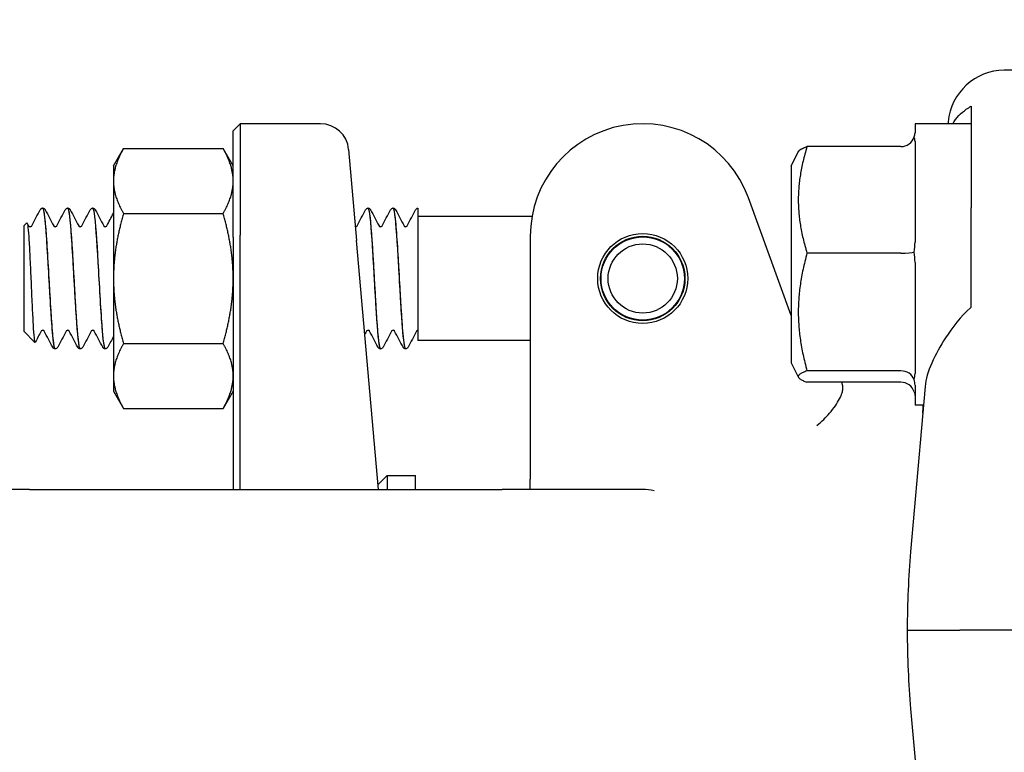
# Model space of a CAD drawing. Header units: inches. Extents: x 24 to 1128, y -69 to 748.
# Tile 352 of 656: x 473.84 to 476.03, y 688.85 to 690.47. Entities that reach past the tile are written whole.
import ezdxf

# ---------------------------------------------------------------- set-up
doc = ezdxf.new("R2010")
doc.units = ezdxf.units.IN
doc.header["$LTSCALE"] = 32
doc.header["$MEASUREMENT"] = 0
doc.layers.add('Dimension (ANSI)', color=7, linetype='Continuous', lineweight=25)
doc.layers.add('Visible (ANSI)', color=7, linetype='Continuous', lineweight=30)
doc.styles.add('Note Text (ANSI)', font='tahoma.ttf')
doc.dimstyles.new('SB Fraction-16 (ANSI)', dxfattribs={"dimscale": 32, "dimtxt": 0.125, "dimasz": 0.098425, "dimexe": 0.125, "dimexo": 0.0625, "dimgap": 0.031496, "dimtad": 0, "dimtih": 1, "dimtoh": 1, "dimdec": 4, "dimrnd": 1e-08, "dimzin": 0, "dimdsep": 46, "dimlunit": 5, "dimtxsty": 'Note Text (ANSI)', "dimcen": 0.09, "dimdle": 0.393701, "dimclrd": 256, "dimclre": 256, "dimclrt": 256, "dimadec": 0, "dimazin": 3, "dimtfac": 0.96, "dimtofl": 0, "dimtmove": 0, "dimatfit": 3, "dimfxl": 1, "dimfrac": 2, "dimtolj": 1, "dimtzin": 12, "dimlwd": -1, "dimlwe": -1, "dimarcsym": 0})

# ---------------------------------------------------------------- blocks, each defined once
blk = doc.blocks.new('*D18')
at = {"layer": 'Defpoints', "color": 0, "transparency": 16777216}
for p in [(489.2806, 692.6685), (340.6192, 544.6685), (489.2806, 544.6685)]:
    blk.add_point(p, dxfattribs=at)
at = {"layer": 'Dimension (ANSI)', "transparency": 16777216}
for p, q in [((487.2806, 692.6685), (336.6192, 692.6685)), ((340.6192, 689.5189), (340.6192, 626.7677)), ((340.6192, 547.8181), (340.6192, 620.5693)), ((487.2806, 544.6685), (336.6192, 544.6685))]:
    blk.add_line(p, q, dxfattribs=at)
for points in [[(340.0943, 689.5189), (341.1441, 689.5189), (340.6192, 692.6685)], [(340.0943, 547.8181), (341.1441, 547.8181), (340.6192, 544.6685)]]:
    blk.add_solid(points, dxfattribs=at)
at = {"layer": 'Dimension (ANSI)', "transparency": 16777216, "insert": (336.5171, 625.7599), "char_height": 4, "attachment_point": 1, "style": 'Note Text (ANSI)'}
blk.add_mtext('\\A1;148', dxfattribs=at)

msp = doc.modelspace()

# ---------------------------------------------------------------- linework, layer by layer
at = {"layer": 'Visible (ANSI)'}
for p, q in [((476.43127, 690.36154), (476.02967, 690.36154)), ((474.31627, 690.22717), (474.3319, 690.24279)), ((474.3319, 690.24279), (474.3319, 689.99529)), ((474.51058, 690.24279), (474.3319, 690.24279)), ((475.83127, 690.24279), (475.83127, 690.22234)), ((475.95627, 690.24279), (475.83127, 690.24279)), ((475.90506, 690.24696), (475.9047, 690.24279)), ((475.95627, 690.26088), (475.95627, 690.19454)), ((474.31627, 689.99092), (474.31627, 690.22717)), ((475.83127, 690.20319), (475.83127, 689.98003)), ((474.05027, 690.14904), (474.0726, 690.18772)), ((474.0726, 690.18772), (474.29394, 690.18772)), ((474.31627, 690.14904), (474.29394, 690.18772)), ((474.57284, 690.18574), (474.59056, 689.98324)), ((475.55627, 690.14904), (475.57237, 690.18125)), ((475.80002, 690.19192), (475.59123, 690.19192)), ((475.95627, 690.17802), (475.95627, 690.05622)), ((474.05027, 690.14904), (474.05027, 690.11555)), ((475.55627, 690.14904), (475.55627, 689.71154)), ((474.05027, 690.11555), (474.05027, 689.89904)), ((475.55627, 689.81707), (475.4612, 690.0783)), ((473.8933, 690.05529), (473.89271, 690.05529)), ((473.94891, 690.05529), (473.94832, 690.05529)), ((474.00452, 690.05529), (474.00394, 690.05529)), ((474.61624, 690.05529), (474.61566, 690.05529)), ((474.67185, 690.05529), (474.67127, 690.05529)), ((474.72627, 690.05523), (474.72627, 690.03886)), ((475.95627, 689.83536), (475.95627, 690.05622)), ((474.0726, 690.04338), (474.29394, 690.04338)), ((474.72627, 690.03886), (474.72627, 689.92746)), ((474.98013, 690.03654), (474.72627, 690.03654)), ((473.85127, 690.01631), (473.85759, 690.02263)), ((473.85127, 690.01631), (473.85127, 689.78177)), ((474.31627, 689.99092), (474.31627, 689.43029)), ((474.3319, 689.43029), (474.3319, 689.99529)), ((474.63893, 689.43029), (474.59056, 689.98324)), ((474.97627, 689.99279), (474.97627, 689.64595)), ((475.80002, 689.95545), (475.59123, 689.95545)), ((474.72627, 689.92746), (474.72627, 689.76154)), ((475.83127, 689.93488), (475.83127, 689.68798)), ((474.05027, 689.89904), (474.05027, 689.68253)), ((473.85127, 689.78177), (473.87588, 689.75716)), ((474.97627, 689.76154), (474.72627, 689.76154)), ((473.9211, 689.74279), (473.92052, 689.74279)), ((473.97671, 689.74279), (473.97613, 689.74279)), ((474.03232, 689.74279), (474.03174, 689.74279)), ((474.0726, 689.7547), (474.29394, 689.7547)), ((474.64405, 689.74279), (474.64346, 689.74279)), ((474.69966, 689.74279), (474.69907, 689.74279)), ((475.55627, 689.71154), (475.57237, 689.67934)), ((474.05027, 689.68253), (474.05027, 689.64904)), ((475.80002, 689.69382), (475.59123, 689.69382)), ((475.80002, 689.66866), (475.59123, 689.66866)), ((475.85366, 689.65942), (475.82152, 689.2921)), ((475.83127, 689.66198), (475.83127, 689.61779)), ((474.05027, 689.64904), (474.0726, 689.61037)), ((474.31627, 689.64904), (474.29394, 689.61037)), ((474.97627, 689.64595), (474.97627, 689.45342)), ((474.0726, 689.61037), (474.29394, 689.61037)), ((475.85002, 689.61779), (475.83127, 689.61779)), ((474.638, 689.4409), (474.65865, 689.46154)), ((474.65865, 689.46154), (474.65865, 689.43029)), ((474.65865, 689.46154), (474.72115, 689.46154)), ((474.72115, 689.43029), (474.72115, 689.46154)), ((474.97627, 689.43029), (474.97627, 689.45342)), ((473.86377, 689.43029), (473.55127, 689.43029)), ((473.86377, 689.43029), (474.91377, 689.43029)), ((475.22627, 689.43029), (474.91377, 689.43029)), ((475.81391, 689.11779), (475.9308, 689.11779)), ((476.43127, 689.11779), (475.9308, 689.11779)), ((475.82152, 688.94348), (475.85366, 688.57616))]:
    msp.add_line(p, q, dxfattribs=at)
for radius in [0.1, 0.09375, 0.0925, 0.07688]:
    msp.add_circle((475.22627, 689.89904), radius, dxfattribs=at)
for centre, radius, start, end in [((474.51058, 690.18029), 0.0625, 5, 90), ((475.22627, 689.99279), 0.25, 20, 180), ((475.22627, 689.30529), 0.125, 78.3306, 90)]:
    msp.add_arc(centre, radius, start, end, dxfattribs=at)
for centre, major_axis, ratio, start_param, end_param in [((476.02959, 690.23606), (0.01094, 0.125), 0.9961657, 0.0869335, 1.5707963), ((475.80002, 690.22462), (0, -0.0327), 0.9555533, 0, 1.2241495), ((475.80002, 689.9586), (0.03125, 0), 0.1006388, 4.712389, 5.9365385), ((475.80002, 689.66426), (0.03125, 0), 0.9458753, 0.3466468, 1.5707963), ((475.80002, 689.63596), (0, 0.0327), 0.9555533, 5.0590358, 6.2831853)]:
    msp.add_ellipse(centre, major_axis=major_axis, ratio=ratio, start_param=start_param, end_param=end_param, dxfattribs=at)
for points, knots in [([(475.91503, 690.24279), (475.92296, 690.25601), (475.93356, 690.26679), (475.94854, 690.27719), (475.95226, 690.27948), (475.95627, 690.28163)], [0.72464195, 0.72464195, 0.72464195, 0.72464195, 0.90366002, 0.90366002, 0.95550669, 0.95550669, 0.95550669, 0.95550669]), ([(473.8885, 690.05322), (473.88842, 690.05313), (473.88834, 690.05303), (473.88802, 690.05263), (473.88775, 690.05226), (473.88745, 690.0517)], [-0.025931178, -0.025931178, -0.025931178, -0.025931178, -0.019551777, -0.019551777, 0, 0, 0, 0]), ([(473.8885, 690.05322), (473.88888, 690.05365), (473.88938, 690.05411), (473.89077, 690.05492), (473.89171, 690.05524), (473.89269, 690.05529)], [0, 0, 0, 0, 0.013250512, 0.013250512, 0.027054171, 0.027054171, 0.027054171, 0.027054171]), ([(473.89269, 690.05507), (473.89469, 690.05495), (473.8967, 690.04301), (473.89871, 690.02083), (473.90152, 689.98968), (473.90434, 689.93914), (473.90716, 689.88949), (473.90997, 689.83986), (473.91279, 689.79244), (473.91561, 689.76624), (473.91724, 689.75101), (473.91888, 689.74319), (473.92052, 689.74311)], [4.7095281, 4.7095281, 4.7095281, 4.7095281, 5.3893637, 5.3893637, 5.3893637, 6.3443154, 6.3443154, 6.3443154, 7.2990044, 7.2990044, 7.2990044, 7.8539816, 7.8539816, 7.8539816, 7.8539816]), ([(473.92113, 689.743), (473.91904, 689.74313), (473.91695, 689.75615), (473.91486, 689.78005), (473.91205, 689.81224), (473.90923, 689.86329), (473.90642, 689.91277), (473.90358, 689.9627), (473.90074, 690.00967), (473.8979, 690.0346), (473.89637, 690.04808), (473.89483, 690.05502), (473.8933, 690.05508)], [-14.1400278, -14.1400278, -14.1400278, -14.1400278, -13.4320997, -13.4320997, -13.4320997, -12.4783682, -12.4783682, -12.4783682, -11.5160648, -11.5160648, -11.5160648, -10.9955743, -10.9955743, -10.9955743, -10.9955743]), ([(473.89332, 690.05529), (473.89446, 690.05523), (473.89552, 690.05481), (473.89699, 690.05382), (473.89747, 690.0533), (473.89818, 690.05238), (473.89843, 690.05196), (473.89864, 690.05155)], [0, 0, 0, 0, 0.015967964, 0.015967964, 0.031253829, 0.031253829, 0.045415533, 0.045415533, 0.045415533, 0.045415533]), ([(473.94298, 690.05155), (473.94331, 690.05219), (473.94371, 690.05286), (473.94485, 690.05396), (473.94535, 690.05435), (473.94664, 690.055), (473.94746, 690.05525), (473.9483, 690.05529)], [0, 0, 0, 0, 0.022095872, 0.022095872, 0.033561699, 0.033561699, 0.045438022, 0.045438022, 0.045438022, 0.045438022]), ([(473.9483, 690.05523), (473.94866, 690.05528), (473.94902, 690.05494), (473.94938, 690.05417), (473.9522, 690.04825), (473.95501, 690.01728), (473.95782, 689.97364), (473.96063, 689.93002), (473.96345, 689.8749), (473.96626, 689.83032), (473.96907, 689.78574), (473.97188, 689.75288), (473.97469, 689.74485), (473.97517, 689.74348), (473.97565, 689.74284), (473.97613, 689.74289)], [10.9927134, 10.9927134, 10.9927134, 10.9927134, 11.1151899, 11.1151899, 11.1151899, 12.0686082, 12.0686082, 12.0686082, 13.0217811, 13.0217811, 13.0217811, 13.9747115, 13.9747115, 13.9747115, 14.1371669, 14.1371669, 14.1371669, 14.1371669]), ([(473.97674, 689.74304), (473.97585, 689.7429), (473.97496, 689.74509), (473.97407, 689.7497), (473.97126, 689.76427), (473.96846, 689.80267), (473.96566, 689.84964), (473.96286, 689.89653), (473.96006, 689.95073), (473.95726, 689.99075), (473.95447, 690.03054), (473.95169, 690.05522), (473.94891, 690.05529)], [-20.4232131, -20.4232131, -20.4232131, -20.4232131, -20.1217618, -20.1217618, -20.1217618, -19.1712317, -19.1712317, -19.1712317, -18.2223022, -18.2223022, -18.2223022, -17.2787596, -17.2787596, -17.2787596, -17.2787596]), ([(473.94893, 690.05529), (473.95007, 690.05523), (473.95113, 690.05481), (473.9526, 690.05382), (473.95308, 690.0533), (473.95379, 690.05238), (473.95404, 690.05196), (473.95425, 690.05155)], [0, 0, 0, 0, 0.015967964, 0.015967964, 0.031253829, 0.031253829, 0.045415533, 0.045415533, 0.045415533, 0.045415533]), ([(473.99859, 690.05155), (473.99892, 690.05219), (473.99932, 690.05286), (474.00046, 690.05396), (474.00096, 690.05435), (474.00225, 690.055), (474.00307, 690.05525), (474.00391, 690.05529)], [0, 0, 0, 0, 0.022095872, 0.022095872, 0.033561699, 0.033561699, 0.045438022, 0.045438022, 0.045438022, 0.045438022]), ([(474.00391, 690.05496), (474.00541, 690.05501), (474.00691, 690.04858), (474.00841, 690.03576), (474.01122, 690.01177), (474.01402, 689.96602), (474.01683, 689.91677), (474.01964, 689.86753), (474.02245, 689.81608), (474.02525, 689.78292), (474.02742, 689.75738), (474.02958, 689.7432), (474.03174, 689.74295)], [17.2758987, 17.2758987, 17.2758987, 17.2758987, 17.7840647, 17.7840647, 17.7840647, 18.7358252, 18.7358252, 18.7358252, 19.6873602, 19.6873602, 19.6873602, 20.4203522, 20.4203522, 20.4203522, 20.4203522]), ([(474.03235, 689.74284), (474.02988, 689.74295), (474.02741, 689.7618), (474.02494, 689.79413), (474.02209, 689.83134), (474.01925, 689.88543), (474.0164, 689.93434), (474.01357, 689.98312), (474.01073, 690.02541), (474.00789, 690.04405), (474.00677, 690.05145), (474.00564, 690.05505), (474.00452, 690.05498)], [-26.7063984, -26.7063984, -26.7063984, -26.7063984, -25.8688703, -25.8688703, -25.8688703, -24.9048316, -24.9048316, -24.9048316, -23.9435311, -23.9435311, -23.9435311, -23.5619449, -23.5619449, -23.5619449, -23.5619449]), ([(474.00454, 690.05529), (474.00568, 690.05523), (474.00674, 690.05481), (474.00821, 690.05382), (474.00869, 690.0533), (474.0094, 690.05238), (474.00965, 690.05196), (474.00986, 690.05155)], [0, 0, 0, 0, 0.015967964, 0.015967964, 0.031253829, 0.031253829, 0.045415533, 0.045415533, 0.045415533, 0.045415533]), ([(474.61031, 690.05155), (474.61065, 690.05219), (474.61105, 690.05286), (474.61219, 690.05396), (474.61268, 690.05435), (474.61397, 690.055), (474.61479, 690.05525), (474.61563, 690.05529)], [0, 0, 0, 0, 0.022095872, 0.022095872, 0.033561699, 0.033561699, 0.045438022, 0.045438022, 0.045438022, 0.045438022]), ([(474.61563, 690.05518), (474.61613, 690.05526), (474.61662, 690.05461), (474.61711, 690.05318), (474.61994, 690.04502), (474.62276, 690.01184), (474.62558, 689.96699), (474.62839, 689.92223), (474.63121, 689.86704), (474.63402, 689.82353), (474.63683, 689.7801), (474.63964, 689.74945), (474.64245, 689.74381), (474.64279, 689.74313), (474.64313, 689.74281), (474.64346, 689.74285)], [86.3909371, 86.3909371, 86.3909371, 86.3909371, 86.558303, 86.558303, 86.558303, 87.5147256, 87.5147256, 87.5147256, 88.4689986, 88.4689986, 88.4689986, 89.4213086, 89.4213086, 89.4213086, 89.5353906, 89.5353906, 89.5353906, 89.5353906]), ([(474.64407, 689.74299), (474.64332, 689.74287), (474.64258, 689.74439), (474.64183, 689.74766), (474.63902, 689.75994), (474.63621, 689.79655), (474.6334, 689.84285), (474.63059, 689.88913), (474.62778, 689.9439), (474.62497, 689.98527), (474.62216, 690.02662), (474.61935, 690.05351), (474.61654, 690.0552), (474.61644, 690.05526), (474.61634, 690.05529), (474.61624, 690.05528)], [-95.8214368, -95.8214368, -95.8214368, -95.8214368, -95.568359, -95.568359, -95.568359, -94.6156683, -94.6156683, -94.6156683, -93.6632144, -93.6632144, -93.6632144, -92.7109946, -92.7109946, -92.7109946, -92.6769833, -92.6769833, -92.6769833, -92.6769833]), ([(474.61627, 690.05529), (474.6174, 690.05523), (474.61846, 690.05481), (474.61993, 690.05382), (474.62042, 690.0533), (474.62112, 690.05238), (474.62137, 690.05196), (474.62158, 690.05155)], [0, 0, 0, 0, 0.015967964, 0.015967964, 0.031253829, 0.031253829, 0.045415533, 0.045415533, 0.045415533, 0.045415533]), ([(474.66593, 690.05155), (474.66626, 690.05219), (474.66666, 690.05286), (474.6678, 690.05396), (474.66829, 690.05435), (474.66958, 690.055), (474.6704, 690.05525), (474.67124, 690.05529)], [0, 0, 0, 0, 0.022095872, 0.022095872, 0.033561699, 0.033561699, 0.045438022, 0.045438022, 0.045438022, 0.045438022]), ([(474.67124, 690.05498), (474.67292, 690.05496), (474.6746, 690.04681), (474.67628, 690.03091), (474.67909, 690.00425), (474.68191, 689.95656), (474.68472, 689.90693), (474.68753, 689.8575), (474.69033, 689.80743), (474.69314, 689.77666), (474.69512, 689.75493), (474.69709, 689.74324), (474.69907, 689.74303)], [92.6741224, 92.6741224, 92.6741224, 92.6741224, 93.2431504, 93.2431504, 93.2431504, 94.1972517, 94.1972517, 94.1972517, 95.1476373, 95.1476373, 95.1476373, 95.8185759, 95.8185759, 95.8185759, 95.8185759]), ([(474.69968, 689.74287), (474.69728, 689.74301), (474.69487, 689.76074), (474.69247, 689.79155), (474.68965, 689.82761), (474.68684, 689.88064), (474.68402, 689.92939), (474.68121, 689.97813), (474.67839, 690.0213), (474.67558, 690.04162), (474.67434, 690.0506), (474.67309, 690.05501), (474.67185, 690.05497)], [-102.1046221, -102.1046221, -102.1046221, -102.1046221, -101.2896371, -101.2896371, -101.2896371, -100.3354652, -100.3354652, -100.3354652, -99.3815473, -99.3815473, -99.3815473, -98.9601686, -98.9601686, -98.9601686, -98.9601686]), ([(474.67188, 690.05529), (474.67301, 690.05523), (474.67407, 690.05481), (474.67554, 690.05382), (474.67603, 690.0533), (474.67673, 690.05238), (474.67698, 690.05196), (474.67719, 690.05155)], [0, 0, 0, 0, 0.015967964, 0.015967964, 0.031253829, 0.031253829, 0.045415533, 0.045415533, 0.045415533, 0.045415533]), ([(474.72154, 690.05155), (474.72185, 690.05215), (474.72223, 690.05278), (474.72324, 690.05382), (474.72367, 690.05418), (474.7248, 690.05484), (474.7255, 690.05511), (474.72627, 690.05523)], [0, 0, 0, 0, 0.020860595, 0.020860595, 0.031618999, 0.031618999, 0.042693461, 0.042693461, 0.042693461, 0.042693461]), ([(473.85759, 690.02263), (473.85773, 690.02277), (473.85787, 690.0228), (473.85877, 690.02234), (473.85952, 690.01873), (473.86103, 690.0055), (473.86178, 689.9959), (473.8633, 689.97179), (473.86405, 689.95745), (473.86556, 689.92577), (473.86631, 689.90871), (473.86783, 689.87406), (473.86858, 689.8568), (473.87009, 689.82438), (473.87084, 689.80956), (473.87236, 689.7844), (473.87311, 689.77437), (473.87462, 689.76057), (473.87537, 689.75702), (473.87627, 689.75705), (473.87642, 689.75719), (473.87657, 689.75747)], [-1.8174748, -1.8174748, -1.8174748, -1.8174748, -1.7949096, -1.7949096, -1.6700584, -1.6700584, -1.5430016, -1.5430016, -1.41374, -1.41374, -1.2822742, -1.2822742, -1.1486049, -1.1486049, -1.0127327, -1.0127327, -0.8746582, -0.8746582, -0.7343822, -0.7343822, -0.7065085, -0.7065085, -0.7065085, -0.7065085]), ([(473.86183, 690.01573), (473.86183, 690.01573), (473.8619, 690.01557), (473.86245, 690.01504), (473.86279, 690.01476), (473.8638, 690.01429), (473.8645, 690.0141), (473.8652, 690.0141)], [0.003893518, 0.003893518, 0.003893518, 0.003893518, 0.02135506, 0.02135506, 0.032660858, 0.032660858, 0.044379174, 0.044379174, 0.044379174, 0.044379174]), ([(473.8652, 690.0141), (473.86627, 690.0141), (473.86727, 690.01455), (473.86823, 690.01526), (473.86842, 690.01551), (473.86856, 690.0157), (473.86857, 690.01573), (473.86857, 690.01573)], [0, 0, 0, 0, 0.017919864, 0.017919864, 0.032518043, 0.032518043, 0.040461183, 0.040461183, 0.040461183, 0.040461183]), ([(473.91744, 690.01573), (473.91744, 690.01573), (473.91751, 690.01557), (473.91806, 690.01504), (473.9184, 690.01476), (473.91942, 690.01429), (473.92011, 690.0141), (473.92081, 690.0141)], [0.003893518, 0.003893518, 0.003893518, 0.003893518, 0.02135506, 0.02135506, 0.032660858, 0.032660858, 0.044379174, 0.044379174, 0.044379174, 0.044379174]), ([(473.92081, 690.0141), (473.92188, 690.0141), (473.92288, 690.01455), (473.92384, 690.01526), (473.92403, 690.01551), (473.92417, 690.0157), (473.92418, 690.01573), (473.92418, 690.01573)], [0, 0, 0, 0, 0.017919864, 0.017919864, 0.032518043, 0.032518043, 0.040461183, 0.040461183, 0.040461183, 0.040461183]), ([(473.97305, 690.01573), (473.97305, 690.01573), (473.97312, 690.01557), (473.97367, 690.01504), (473.97401, 690.01476), (473.97503, 690.01429), (473.97572, 690.0141), (473.97642, 690.0141)], [0.003893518, 0.003893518, 0.003893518, 0.003893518, 0.02135506, 0.02135506, 0.032660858, 0.032660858, 0.044379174, 0.044379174, 0.044379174, 0.044379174]), ([(473.97642, 690.0141), (473.97749, 690.0141), (473.97849, 690.01455), (473.97945, 690.01526), (473.97964, 690.01551), (473.97978, 690.0157), (473.97979, 690.01573), (473.97979, 690.01573)], [0, 0, 0, 0, 0.017919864, 0.017919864, 0.032518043, 0.032518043, 0.040461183, 0.040461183, 0.040461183, 0.040461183]), ([(474.02866, 690.01573), (474.02866, 690.01573), (474.02873, 690.01557), (474.02928, 690.01504), (474.02963, 690.01476), (474.03064, 690.01429), (474.03133, 690.0141), (474.03203, 690.0141)], [0.003893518, 0.003893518, 0.003893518, 0.003893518, 0.02135506, 0.02135506, 0.032660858, 0.032660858, 0.044379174, 0.044379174, 0.044379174, 0.044379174]), ([(474.03203, 690.0141), (474.03311, 690.0141), (474.0341, 690.01455), (474.03506, 690.01526), (474.03525, 690.01551), (474.03539, 690.0157), (474.03541, 690.01573), (474.03541, 690.01573)], [0, 0, 0, 0, 0.017919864, 0.017919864, 0.032518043, 0.032518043, 0.040461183, 0.040461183, 0.040461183, 0.040461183]), ([(474.58814, 690.0141), (474.58922, 690.0141), (474.59021, 690.01455), (474.59117, 690.01526), (474.59136, 690.01551), (474.5915, 690.0157), (474.59152, 690.01573), (474.59152, 690.01573)], [0, 0, 0, 0, 0.017919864, 0.017919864, 0.032518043, 0.032518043, 0.040461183, 0.040461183, 0.040461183, 0.040461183]), ([(474.64038, 690.01573), (474.64038, 690.01573), (474.64045, 690.01557), (474.64101, 690.01504), (474.64135, 690.01476), (474.64236, 690.01429), (474.64305, 690.0141), (474.64375, 690.0141)], [0.003893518, 0.003893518, 0.003893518, 0.003893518, 0.02135506, 0.02135506, 0.032660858, 0.032660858, 0.044379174, 0.044379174, 0.044379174, 0.044379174]), ([(474.64375, 690.0141), (474.64483, 690.0141), (474.64582, 690.01455), (474.64678, 690.01526), (474.64697, 690.01551), (474.64711, 690.0157), (474.64713, 690.01573), (474.64713, 690.01573)], [0, 0, 0, 0, 0.017919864, 0.017919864, 0.032518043, 0.032518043, 0.040461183, 0.040461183, 0.040461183, 0.040461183]), ([(474.69599, 690.01573), (474.69599, 690.01573), (474.69606, 690.01557), (474.69662, 690.01504), (474.69696, 690.01476), (474.69797, 690.01429), (474.69866, 690.0141), (474.69937, 690.0141)], [0.003893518, 0.003893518, 0.003893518, 0.003893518, 0.02135506, 0.02135506, 0.032660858, 0.032660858, 0.044379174, 0.044379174, 0.044379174, 0.044379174]), ([(474.69937, 690.0141), (474.70044, 690.0141), (474.70144, 690.01455), (474.70239, 690.01526), (474.70259, 690.01551), (474.70272, 690.0157), (474.70274, 690.01573), (474.70274, 690.01573)], [0, 0, 0, 0, 0.017919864, 0.017919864, 0.032518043, 0.032518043, 0.040461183, 0.040461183, 0.040461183, 0.040461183]), ([(475.95627, 689.83536), (475.95573, 689.83491), (475.9552, 689.83446), (475.93332, 689.81575), (475.91363, 689.78933), (475.8876, 689.74951), (475.87664, 689.73005), (475.86037, 689.69277), (475.85502, 689.67492), (475.85366, 689.65942)], [1.27338526, 1.27338526, 1.27338526, 1.27338526, 1.27873688, 1.27873688, 1.4959744, 1.4959744, 1.66977331, 1.66977331, 1.84048199, 1.84048199, 1.84048199, 1.84048199]), ([(473.893, 689.78398), (473.89193, 689.78398), (473.89093, 689.78353), (473.88998, 689.78283), (473.88978, 689.78257), (473.88965, 689.78238), (473.88963, 689.78235), (473.88963, 689.78235)], [0, 0, 0, 0, 0.017919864, 0.017919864, 0.032518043, 0.032518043, 0.040461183, 0.040461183, 0.040461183, 0.040461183]), ([(473.89638, 689.78235), (473.89638, 689.78235), (473.89631, 689.78252), (473.89575, 689.78304), (473.89541, 689.78332), (473.8944, 689.78379), (473.89371, 689.78398), (473.893, 689.78398)], [0.003893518, 0.003893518, 0.003893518, 0.003893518, 0.02135506, 0.02135506, 0.032660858, 0.032660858, 0.044379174, 0.044379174, 0.044379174, 0.044379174]), ([(473.94862, 689.78398), (473.94754, 689.78398), (473.94655, 689.78353), (473.94559, 689.78283), (473.9454, 689.78257), (473.94526, 689.78238), (473.94524, 689.78235), (473.94524, 689.78235)], [0, 0, 0, 0, 0.017919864, 0.017919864, 0.032518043, 0.032518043, 0.040461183, 0.040461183, 0.040461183, 0.040461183]), ([(473.95199, 689.78235), (473.95199, 689.78235), (473.95192, 689.78252), (473.95136, 689.78304), (473.95102, 689.78332), (473.95001, 689.78379), (473.94932, 689.78398), (473.94862, 689.78398)], [0.003893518, 0.003893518, 0.003893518, 0.003893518, 0.02135506, 0.02135506, 0.032660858, 0.032660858, 0.044379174, 0.044379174, 0.044379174, 0.044379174]), ([(474.00423, 689.78398), (474.00315, 689.78398), (474.00216, 689.78353), (474.0012, 689.78283), (474.00101, 689.78257), (474.00087, 689.78238), (474.00085, 689.78235), (474.00085, 689.78235)], [0, 0, 0, 0, 0.017919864, 0.017919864, 0.032518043, 0.032518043, 0.040461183, 0.040461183, 0.040461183, 0.040461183]), ([(474.0076, 689.78235), (474.0076, 689.78235), (474.00753, 689.78252), (474.00698, 689.78304), (474.00663, 689.78332), (474.00562, 689.78379), (474.00493, 689.78398), (474.00423, 689.78398)], [0.003893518, 0.003893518, 0.003893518, 0.003893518, 0.02135506, 0.02135506, 0.032660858, 0.032660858, 0.044379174, 0.044379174, 0.044379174, 0.044379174]), ([(474.61595, 689.78398), (474.61488, 689.78398), (474.61388, 689.78353), (474.61292, 689.78283), (474.61273, 689.78257), (474.61259, 689.78238), (474.61258, 689.78235), (474.61258, 689.78235)], [0, 0, 0, 0, 0.017919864, 0.017919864, 0.032518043, 0.032518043, 0.040461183, 0.040461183, 0.040461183, 0.040461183]), ([(474.61932, 689.78235), (474.61932, 689.78235), (474.61925, 689.78252), (474.6187, 689.78304), (474.61836, 689.78332), (474.61734, 689.78379), (474.61665, 689.78398), (474.61595, 689.78398)], [0.003893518, 0.003893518, 0.003893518, 0.003893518, 0.02135506, 0.02135506, 0.032660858, 0.032660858, 0.044379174, 0.044379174, 0.044379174, 0.044379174]), ([(474.67156, 689.78398), (474.67049, 689.78398), (474.66949, 689.78353), (474.66853, 689.78283), (474.66834, 689.78257), (474.6682, 689.78238), (474.66819, 689.78235), (474.66819, 689.78235)], [0, 0, 0, 0, 0.017919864, 0.017919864, 0.032518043, 0.032518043, 0.040461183, 0.040461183, 0.040461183, 0.040461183]), ([(474.67493, 689.78235), (474.67493, 689.78235), (474.67486, 689.78252), (474.67431, 689.78304), (474.67397, 689.78332), (474.67295, 689.78379), (474.67226, 689.78398), (474.67156, 689.78398)], [0.003893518, 0.003893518, 0.003893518, 0.003893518, 0.02135506, 0.02135506, 0.032660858, 0.032660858, 0.044379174, 0.044379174, 0.044379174, 0.044379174]), ([(474.72627, 689.78389), (474.72529, 689.78369), (474.72458, 689.78319), (474.72392, 689.78257), (474.72383, 689.7824), (474.7238, 689.78236), (474.7238, 689.78235), (474.7238, 689.78235)], [0, 0, 0, 0, 0.017397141, 0.017397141, 0.033013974, 0.033013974, 0.035372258, 0.035372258, 0.035372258, 0.035372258]), ([(473.92049, 689.74279), (473.91936, 689.74285), (473.9183, 689.74327), (473.91683, 689.74426), (473.91634, 689.74478), (473.91564, 689.7457), (473.91539, 689.74612), (473.91518, 689.74653)], [0, 0, 0, 0, 0.015967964, 0.015967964, 0.031253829, 0.031253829, 0.045415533, 0.045415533, 0.045415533, 0.045415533]), ([(473.92644, 689.74653), (473.92611, 689.74589), (473.92571, 689.74522), (473.92457, 689.74412), (473.92408, 689.74373), (473.92279, 689.74308), (473.92197, 689.74283), (473.92113, 689.74279)], [0, 0, 0, 0, 0.022095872, 0.022095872, 0.033561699, 0.033561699, 0.045438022, 0.045438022, 0.045438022, 0.045438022]), ([(473.9761, 689.74279), (473.97497, 689.74285), (473.97391, 689.74327), (473.97244, 689.74426), (473.97195, 689.74478), (473.97125, 689.7457), (473.971, 689.74612), (473.97079, 689.74653)], [0, 0, 0, 0, 0.015967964, 0.015967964, 0.031253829, 0.031253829, 0.045415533, 0.045415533, 0.045415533, 0.045415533]), ([(473.98206, 689.74653), (473.98172, 689.74589), (473.98132, 689.74522), (473.98018, 689.74412), (473.97969, 689.74373), (473.9784, 689.74308), (473.97758, 689.74283), (473.97674, 689.74279)], [0, 0, 0, 0, 0.022095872, 0.022095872, 0.033561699, 0.033561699, 0.045438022, 0.045438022, 0.045438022, 0.045438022]), ([(474.03172, 689.74279), (474.03058, 689.74285), (474.02952, 689.74327), (474.02805, 689.74426), (474.02757, 689.74478), (474.02686, 689.7457), (474.02661, 689.74612), (474.0264, 689.74653)], [0, 0, 0, 0, 0.015967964, 0.015967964, 0.031253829, 0.031253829, 0.045415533, 0.045415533, 0.045415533, 0.045415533]), ([(474.03767, 689.74653), (474.03733, 689.74589), (474.03693, 689.74522), (474.0358, 689.74412), (474.0353, 689.74373), (474.03401, 689.74308), (474.03319, 689.74283), (474.03235, 689.74279)], [0, 0, 0, 0, 0.022095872, 0.022095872, 0.033561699, 0.033561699, 0.045438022, 0.045438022, 0.045438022, 0.045438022]), ([(474.64344, 689.74279), (474.6423, 689.74285), (474.64124, 689.74327), (474.63977, 689.74426), (474.63929, 689.74478), (474.63858, 689.7457), (474.63833, 689.74612), (474.63812, 689.74653)], [0, 0, 0, 0, 0.015967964, 0.015967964, 0.031253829, 0.031253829, 0.045415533, 0.045415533, 0.045415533, 0.045415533]), ([(474.64939, 689.74653), (474.64906, 689.74589), (474.64866, 689.74522), (474.64752, 689.74412), (474.64702, 689.74373), (474.64573, 689.74308), (474.64491, 689.74283), (474.64407, 689.74279)], [0, 0, 0, 0, 0.022095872, 0.022095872, 0.033561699, 0.033561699, 0.045438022, 0.045438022, 0.045438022, 0.045438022]), ([(474.69905, 689.74279), (474.69791, 689.74285), (474.69685, 689.74327), (474.69538, 689.74426), (474.6949, 689.74478), (474.69419, 689.7457), (474.69394, 689.74612), (474.69373, 689.74653)], [0, 0, 0, 0, 0.015967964, 0.015967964, 0.031253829, 0.031253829, 0.045415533, 0.045415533, 0.045415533, 0.045415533]), ([(474.705, 689.74653), (474.70467, 689.74589), (474.70427, 689.74522), (474.70313, 689.74412), (474.70263, 689.74373), (474.70134, 689.74308), (474.70053, 689.74283), (474.69968, 689.74279)], [0, 0, 0, 0, 0.022095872, 0.022095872, 0.033561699, 0.033561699, 0.045438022, 0.045438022, 0.045438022, 0.045438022]), ([(475.61282, 689.57242), (475.61298, 689.57255), (475.61314, 689.57268), (475.624, 689.58154), (475.63336, 689.59067), (475.65108, 689.61092), (475.65854, 689.62178), (475.66611, 689.63635), (475.66801, 689.64088), (475.67018, 689.64803), (475.67076, 689.65083), (475.67125, 689.65607), (475.67114, 689.65849), (475.67067, 689.66067)], [-0.0020759, -0.0020759, -0.0020759, -0.0020759, 0, 0, 0.13981454, 0.13981454, 0.31147859, 0.31147859, 0.39681645, 0.39681645, 0.45847322, 0.45847322, 0.52204096, 0.52204096, 0.52204096, 0.52204096])]:
    msp.add_open_spline(points, degree=3, knots=knots, dxfattribs=at)
for points, weights in [([(475.95627, 690.28163), (475.95627, 690.27133), (475.95627, 690.26088)], [0.999914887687, 0.999912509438, 0.999993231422]), ([(474.0726, 690.18772), (474.05027, 690.14904), (474.05027, 690.11555)], [1, 1.0379548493, 1]), ([(474.31627, 690.11555), (474.31627, 690.14904), (474.29394, 690.18772)], [1, 1.0379548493, 1]), ([(475.59123, 690.19192), (475.55515, 690.07368), (475.59123, 689.95545)], [1.04422863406, 1.20577136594, 1.04422863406]), ([(475.57237, 690.18125), (475.57486, 690.18621), (475.59123, 690.19192)], [1.12285543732, 1.11183872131, 1.04422863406]), ([(474.05027, 690.11555), (474.05027, 690.08205), (474.0726, 690.04338)], [1, 1.0379548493, 1]), ([(474.29394, 690.04338), (474.31627, 690.08205), (474.31627, 690.11555)], [1, 1.0379548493, 1]), ([(474.0726, 690.04338), (474.05027, 689.96603), (474.05027, 689.89904)], [1, 1.0379548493, 1]), ([(474.31627, 689.89904), (474.31627, 689.96603), (474.29394, 690.04338)], [1, 1.0379548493, 1]), ([(475.59123, 689.95545), (475.55515, 689.82464), (475.59123, 689.69382)], [1.04422863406, 1.20577136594, 1.04422863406]), ([(474.05027, 689.89904), (474.05027, 689.83205), (474.0726, 689.7547)], [1, 1.0379548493, 1]), ([(474.29394, 689.7547), (474.31627, 689.83205), (474.31627, 689.89904)], [1, 1.0379548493, 1]), ([(474.0726, 689.7547), (474.05027, 689.71603), (474.05027, 689.68253)], [1, 1.0379548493, 1]), ([(474.31627, 689.68253), (474.31627, 689.71603), (474.29394, 689.7547)], [1, 1.0379548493, 1]), ([(474.05027, 689.68253), (474.05027, 689.64904), (474.0726, 689.61037)], [1, 1.0379548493, 1]), ([(474.29394, 689.61037), (474.31627, 689.64904), (474.31627, 689.68253)], [1, 1.0379548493, 1]), ([(475.59123, 689.69382), (475.55515, 689.68124), (475.59123, 689.66866)], [1.04422863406, 1.20577136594, 1.04422863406])]:
    msp.add_rational_spline(points, weights, degree=2, dxfattribs=at)
for points in [[(475.82941, 690.21351), (475.83079, 690.21673), (475.83127, 690.21977), (475.83127, 690.22234)], [(475.83127, 690.20319), (475.83127, 690.20671), (475.83079, 690.21029), (475.82941, 690.21351)], [(475.95627, 690.19454), (475.95604, 690.18919), (475.95604, 690.18367), (475.95627, 690.17802)], [(473.86856, 690.01571), (473.87481, 690.02759), (473.88105, 690.03949), (473.88728, 690.05139)], [(473.88745, 690.0517), (473.88739, 690.0516), (473.88734, 690.05149), (473.88728, 690.05139)], [(473.89864, 690.05155), (473.9049, 690.0396), (473.91117, 690.02765), (473.91745, 690.01571)], [(473.92417, 690.01571), (473.93045, 690.02765), (473.93672, 690.0396), (473.94298, 690.05155)], [(473.95425, 690.05155), (473.96051, 690.0396), (473.96678, 690.02765), (473.97306, 690.01571)], [(473.97978, 690.01571), (473.98606, 690.02765), (473.99233, 690.0396), (473.99859, 690.05155)], [(474.00986, 690.05155), (474.01612, 690.0396), (474.02239, 690.02765), (474.02867, 690.01571)], [(474.5915, 690.01571), (474.59779, 690.02765), (474.60405, 690.0396), (474.61031, 690.05155)], [(474.62158, 690.05155), (474.62784, 690.0396), (474.63411, 690.02765), (474.64039, 690.01571)], [(474.64712, 690.01571), (474.6534, 690.02765), (474.65966, 690.0396), (474.66593, 690.05155)], [(474.67719, 690.05155), (474.68345, 690.0396), (474.68972, 690.02765), (474.696, 690.01571)], [(474.70273, 690.01571), (474.70901, 690.02765), (474.71528, 690.0396), (474.72154, 690.05155)], [(474.03539, 690.01571), (474.04036, 690.02515), (474.04532, 690.0346), (474.05027, 690.04405)], [(473.85838, 690.02228), (473.85953, 690.02009), (473.86069, 690.0179), (473.86184, 690.01571)], [(474.58785, 690.01411), (474.58795, 690.01411), (474.58805, 690.0141), (474.58814, 690.0141)], [(475.82941, 689.95753), (475.83079, 689.96512), (475.83127, 689.97289), (475.83127, 689.98003)], [(475.83127, 689.93488), (475.83127, 689.94211), (475.83079, 689.94993), (475.82941, 689.95753)], [(473.88964, 689.78237), (473.88528, 689.77408), (473.88092, 689.76578), (473.87657, 689.75747)], [(473.91518, 689.74653), (473.90891, 689.75848), (473.90265, 689.77043), (473.89637, 689.78237)], [(473.94525, 689.78237), (473.93897, 689.77043), (473.9327, 689.75848), (473.92644, 689.74653)], [(473.97079, 689.74653), (473.96453, 689.75848), (473.95826, 689.77043), (473.95198, 689.78237)], [(474.00086, 689.78237), (473.99458, 689.77043), (473.98832, 689.75848), (473.98206, 689.74653)], [(474.0264, 689.74653), (474.02014, 689.75848), (474.01387, 689.77043), (474.00759, 689.78237)], [(474.05027, 689.77057), (474.04607, 689.76256), (474.04186, 689.75454), (474.03767, 689.74653)], [(474.61259, 689.78237), (474.61131, 689.77995), (474.61004, 689.77753), (474.60876, 689.7751)], [(474.63812, 689.74653), (474.63186, 689.75848), (474.62559, 689.77043), (474.61931, 689.78237)], [(474.6682, 689.78237), (474.66192, 689.77043), (474.65565, 689.75848), (474.64939, 689.74653)], [(474.69373, 689.74653), (474.68747, 689.75848), (474.6812, 689.77043), (474.67492, 689.78237)], [(474.72381, 689.78237), (474.71753, 689.77043), (474.71126, 689.75848), (474.705, 689.74653)], [(475.82941, 689.67431), (475.83079, 689.67868), (475.83127, 689.68341), (475.83127, 689.68798)], [(475.83127, 689.66198), (475.83127, 689.66569), (475.83079, 689.66994), (475.82941, 689.67431)], [(475.67067, 689.66067), (475.67003, 689.66364), (475.66945, 689.66631), (475.66894, 689.66866)], [(475.82941, 689.64707), (475.83079, 689.64385), (475.83127, 689.64081), (475.83127, 689.63824)], [(475.84844, 689.59978), (475.84892, 689.60531), (475.84933, 689.61132), (475.84974, 689.61779)], [(475.82152, 689.2921), (475.81674, 689.23747), (475.81391, 689.17807), (475.81391, 689.11779)], [(475.81391, 689.11779), (475.81391, 689.05751), (475.81674, 688.9981), (475.82152, 688.94348)]]:
    msp.add_open_spline(points, degree=3, dxfattribs=at)

# ---------------------------------------------------------------- dimensions: what is measured, and where the dimension line sits
at = {"layer": 'Dimension (ANSI)'}
dim = msp.add_linear_dim(base=(340.61922, 544.66853), p1=(489.28063, 692.66853), p2=(489.28063, 544.66853), angle=90, dimstyle='SB Fraction-16 (ANSI)', override={"dimgap": 0.031496, "dimdec": 4, "dimtol": 0, "dimlim": 0, "dimtp": 0, "dimtm": 0, "dimtdec": 2, "dimatfit": 1}, dxfattribs=at)
dim.commit()
dim.dimension.update_dxf_attribs({"geometry": '*D18', "text_midpoint": (340.61922, 623.66853), "dimtype": 160})

doc.saveas('drawing.dxf')
